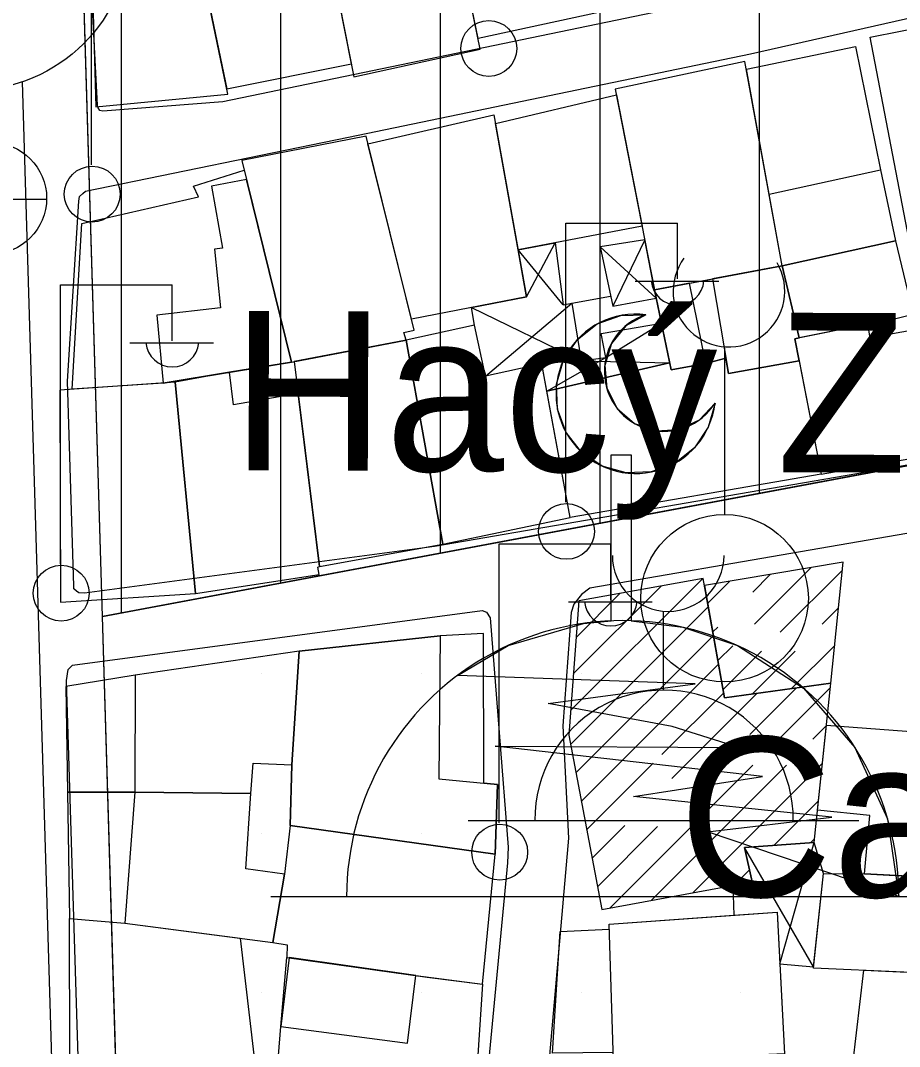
# Model space of a CAD drawing. Extents: x 417997 to 421451, y 4451742 to 4455216.
# Drawn here: x 419575.4 to 419630.5, y 4452722.7 to 4452787 of the extents above; entities that cross this region are included whole.
import ezdxf

# ---------------------------------------------------------------- set-up
doc = ezdxf.new("R2010")
doc.units = 0
for name, color, linetype in [('ADA', 7, 'Continuous'), ('ADAKENARI', 7, 'Continuous'), ('B_Dini tesis', 7, 'Continuous'), ('B_Mesken', 7, 'Continuous'), ('B_Sundurma', 7, 'Continuous'), ('B_Tarama', 7, 'Continuous'), ('B_Teras', 7, 'Continuous'), ('Default', 7, 'Continuous'), ('KALDIRIM', 7, 'Continuous'), ('KD_DAIRE', 7, 'Continuous'), ('LJ_SEMBOL', 7, 'Continuous'), ('PL_KON_MEV_350', 7, 'Continuous'), ('PL_SAY_DINI_TESIS', 7, 'Continuous'), ('S_Cami_Mescid', 7, 'Continuous'), ('S_Elektrik_Diregi', 7, 'Continuous'), ('S_Minare', 7, 'Continuous'), ('S_Rogar_Kapagi', 7, 'Continuous'), ('Sinir_Duvar_tek_tarafa_ait', 7, 'Continuous'), ('TR_DINITESIS', 7, 'Continuous'), ('TR_ORTAYOGUNKONUT', 7, 'Continuous'), ('Y_Yapi', 7, 'Continuous'), ('Yol_Sose', 7, 'Continuous')]:
    doc.layers.add(name, color=color, linetype=linetype)

# ---------------------------------------------------------------- blocks, each defined once
blk = doc.blocks.new('POINT_DISPLAY')
at = {"layer": 'Default'}
blk.add_line((0, 0), (0, 0), dxfattribs=at)

msp = doc.modelspace()

# ---------------------------------------------------------------- linework, layer by layer
at = {"layer": 'ADA'}
msp.add_line((419580.562, 4452749.662), (419637.405, 4452760.32), dxfattribs=at)
msp.add_line((419580.562, 4452749.662), (419637.405, 4452760.32), dxfattribs=at)
at = {"layer": 'ADAKENARI'}
for p, q in [((419580.562, 4452749.662), (419577.387, 4452855.396)), ((419580.562, 4452749.662), (419577.387, 4452855.396)), ((419581.871, 4452706.077), (419580.562, 4452749.662)), ((419581.871, 4452706.077), (419580.562, 4452749.662))]:
    msp.add_line(p, q, dxfattribs=at)
at = {"layer": 'B_Dini tesis'}
for points in [[(419626.229, 4452745.488), (419627.002, 4452753.068), (419618.31, 4452751.593), (419619.563, 4452744.555)], [(419610.428, 4452750.646), (419609.789, 4452742.227), (419611.86, 4452731.289), (419621.292, 4452733.029), (419620.801, 4452735.181), (419625.176, 4452735.486), (419626.229, 4452745.488), (419619.563, 4452744.555), (419618.228, 4452752.051)]]:
    msp.add_lwpolyline(points, close=True, dxfattribs=at)
at = {"layer": 'B_Mesken'}
for points in [[(419619.676, 4452789.297), (419604.107, 4452785.912), (419602.819, 4452792.194), (419601.535, 4452798.457), (419606.375, 4452799.656), (419609.266, 4452800.32), (419610.626, 4452793.413), (419618.507, 4452795.172)], [(419593.654, 4452797.091), (419596.33, 4452783.508), (419604.243, 4452785.245), (419601.477, 4452798.738)], [(419588.351, 4452782.743), (419596.17, 4452784.323), (419593.816, 4452796.267), (419585.978, 4452794.212)], [(419579.826, 4452793.341), (419580.148, 4452781.612), (419588.419, 4452782.417), (419585.978, 4452794.212)], [(419631.117, 4452773.368), (419628.692, 4452785.995), (419636.294, 4452787.492), (419638.884, 4452774.82)], [(419629.336, 4452777.669), (419630.278, 4452773.219), (419623.159, 4452771.645), (419622.346, 4452776.135), (419620.926, 4452783.983), (419627.776, 4452785.414)], [(419612.712, 4452782.722), (419615.176, 4452770.145), (419623.159, 4452771.645), (419620.839, 4452784.461)], [(419605.196, 4452780.567), (419612.781, 4452782.37), (419614.395, 4452774.129), (419606.613, 4452772.655)], [(419597.206, 4452779.308), (419605.099, 4452781.111), (419607.14, 4452769.714), (419599.937, 4452768.31)], [(419589.297, 4452778.248), (419592.411, 4452765.615), (419599.6, 4452766.982), (419599.453, 4452767.475), (419600.109, 4452767.617), (419597.088, 4452779.785)], [(419579.272, 4452774.296), (419586.581, 4452775.98), (419586.277, 4452776.639), (419589.444, 4452777.652), (419589.588, 4452777.067), (419592.411, 4452765.615), (419588.523, 4452764.98), (419584.362, 4452764.301), (419578.662, 4452763.911)], [(419624.227, 4452767.136), (419623.159, 4452771.645), (419630.278, 4452773.219), (419631.376, 4452768.589), (419628.55, 4452767.897), (419628.533, 4452767.987)], [(419616.205, 4452765.12), (419615.176, 4452770.145), (419617.353, 4452770.554), (419618.805, 4452770.827), (419623.159, 4452771.645), (419624.227, 4452767.136), (419623.958, 4452767.082), (419624.229, 4452765.69), (419619.806, 4452764.908), (419619.644, 4452765.867), (419618.376, 4452765.534)], [(419625.614, 4452758.575), (419633.259, 4452759.922), (419631.841, 4452767.707), (419628.695, 4452767.13), (419628.533, 4452767.987), (419623.958, 4452767.082)], [(419601.904, 4452754.2), (419609.878, 4452755.862), (419608.106, 4452765.508), (419604.57, 4452764.736), (419603.889, 4452767.922), (419599.6, 4452766.982)], [(419592.585, 4452765.648), (419594.169, 4452752.793), (419601.904, 4452754.2), (419599.6, 4452766.982)], [(419608.423, 4452763.782), (419616.114, 4452765.567), (419616.205, 4452765.12), (419618.376, 4452765.534), (419619.644, 4452765.867), (419619.806, 4452764.908), (419624.229, 4452765.69), (419625.614, 4452758.575), (419609.878, 4452755.862)], [(419585.128, 4452764.353), (419586.402, 4452751.102), (419594.155, 4452752.284), (419594.061, 4452752.747), (419594.169, 4452752.793), (419592.833, 4452763.634), (419588.777, 4452762.927), (419588.523, 4452764.98)], [(419577.885, 4452763.858), (419577.939, 4452750.565), (419586.402, 4452751.102), (419585.128, 4452764.353)], [(419592.898, 4452747.494), (419592.444, 4452740.362), (419592.331, 4452736.56), (419605.176, 4452734.762), (419605.318, 4452739.113), (419604.461, 4452739.198), (419604.442, 4452748.586), (419601.727, 4452748.456)], [(419582.624, 4452745.982), (419578.267, 4452745.269), (419578.381, 4452738.652), (419582.6, 4452738.645), (419589.876, 4452738.558), (419590.018, 4452740.459), (419592.444, 4452740.362), (419592.898, 4452747.494)], [(419625.95, 4452742.838), (419637.929, 4452741.944), (419637.423, 4452733.037), (419628.324, 4452733.515), (419628.654, 4452737.186), (419625.389, 4452737.517)], [(419578.381, 4452738.652), (419578.491, 4452730.721), (419581.961, 4452730.427), (419591.251, 4452729.224), (419591.967, 4452733.502), (419589.543, 4452733.826), (419589.876, 4452738.558), (419582.6, 4452738.645)], [(419592.331, 4452736.56), (419591.967, 4452733.502), (419591.251, 4452729.224), (419592.137, 4452729.06), (419592.114, 4452728.267), (419600.2, 4452727.137), (419604.378, 4452726.604), (419605.176, 4452734.762)], [(419636.448, 4452733.088), (419636.096, 4452729.417), (419636.685, 4452729.348), (419636.451, 4452727.104), (419625.128, 4452727.611), (419625.761, 4452733.548), (419628.324, 4452733.515)], [(419589.194, 4452729.49), (419590.363, 4452719.502), (419578.527, 4452721.832), (419578.491, 4452730.721), (419581.961, 4452730.427)], [(419609.245, 4452729.908), (419612.329, 4452730.044), (419612.318, 4452730.366), (419620.149, 4452730.925), (419622.85, 4452731.118), (419623.02, 4452727.867), (419623.316, 4452722.222), (419612.605, 4452721.772), (419612.587, 4452722.311), (419608.767, 4452722.272)], [(419604.378, 4452726.604), (419603.885, 4452718.965), (419591.454, 4452720.299), (419591.756, 4452723.944), (419592.114, 4452728.267), (419600.914, 4452727.046)], [(419636.451, 4452727.104), (419635.743, 4452721.132), (419627.609, 4452721.584), (419628.29, 4452727.47)]]:
    msp.add_lwpolyline(points, close=True, dxfattribs=at)
at = {"layer": 'B_Sundurma'}
for p, q in [((419614.56, 4452773.286), (419612.553, 4452769.119)), ((419609.438, 4452769.201), (419606.613, 4452772.655)), ((419607.14, 4452769.714), (419608.942, 4452773.096)), ((419611.752, 4452772.835), (419615.281, 4452769.63)), ((419604.57, 4452764.736), (419609.985, 4452769.318)), ((419603.69, 4452769.041), (419610.572, 4452765.691)), ((419612.125, 4452765.912), (419615.606, 4452768.046)), ((419608.423, 4452763.782), (419612.125, 4452765.912)), ((419610.572, 4452765.691), (419616.114, 4452765.567)), ((419625.136, 4452727.685), (419620.801, 4452735.181)), ((419623.02, 4452727.867), (419625.176, 4452735.486))]:
    msp.add_line(p, q, dxfattribs=at)
for points in [[(419614.56, 4452773.286), (419611.752, 4452772.835), (419612.553, 4452769.119), (419615.281, 4452769.63), (419615.176, 4452770.145)], [(419608.942, 4452773.096), (419609.438, 4452769.201), (419609.985, 4452769.318), (419610.572, 4452765.691), (419612.125, 4452765.912), (419611.821, 4452767.414), (419615.606, 4452768.046), (419616.114, 4452765.567), (419608.423, 4452763.782), (419608.106, 4452765.508), (419604.57, 4452764.736), (419603.889, 4452767.922), (419603.69, 4452769.041), (419607.14, 4452769.714), (419606.613, 4452772.655)], [(419620.067, 4452732.803), (419620.149, 4452730.925), (419622.85, 4452731.118), (419623.02, 4452727.867), (419625.136, 4452727.685), (419625.761, 4452733.548), (419625.176, 4452735.486), (419620.801, 4452735.181), (419621.292, 4452733.029)]]:
    msp.add_lwpolyline(points, close=True, dxfattribs=at)
at = {"layer": 'B_Tarama'}
for p, q in [((419621.435, 4452749.179), (419624.981, 4452752.725)), ((419623.051, 4452748.674), (419626.951, 4452752.574)), ((419609.905, 4452743.758), (419618.19, 4452752.044)), ((419621.325, 4452751.191), (419622.426, 4452752.291)), ((419610.079, 4452746.054), (419615.603, 4452751.578)), ((419618.506, 4452750.493), (419619.871, 4452751.858)), ((419610.254, 4452748.35), (419613.016, 4452751.112)), ((419609.901, 4452741.633), (419618.544, 4452750.276)), ((419625.685, 4452749.186), (419626.71, 4452750.212)), ((419618.826, 4452748.692), (419619.13, 4452748.996)), ((419610.239, 4452739.849), (419618.865, 4452748.476)), ((419619.147, 4452746.891), (419620.068, 4452747.812)), ((419619.468, 4452745.091), (419621.865, 4452747.488)), ((419621.296, 4452744.797), (419623.988, 4452747.49)), ((419623.762, 4452745.142), (419626.469, 4452747.85)), ((419610.577, 4452738.066), (419619.186, 4452746.675)), ((419615.627, 4452740.995), (419619.506, 4452744.874)), ((419616.245, 4452739.492), (419621.592, 4452744.839)), ((419621.137, 4452742.262), (419624.059, 4452745.184)), ((419622.577, 4452741.581), (419626.199, 4452745.203)), ((419625.092, 4452741.975), (419625.949, 4452742.832)), ((419610.914, 4452736.282), (419615.085, 4452740.453)), ((419614.982, 4452731.865), (419623.446, 4452740.329)), ((419617.529, 4452738.654), (419619.418, 4452740.543)), ((419617.583, 4452732.345), (419625.699, 4452740.461)), ((419618.217, 4452737.221), (419621.328, 4452740.332)), ((419622.671, 4452735.311), (419625.45, 4452738.09)), ((419611.252, 4452734.499), (419613.315, 4452736.561)), ((419611.59, 4452732.715), (419615.365, 4452736.49)), ((419612.381, 4452731.385), (419617.578, 4452736.582)), ((419624.951, 4452735.47), (419625.2, 4452735.719)), ((419620.185, 4452732.825), (419621.124, 4452733.765))]:
    msp.add_line(p, q, dxfattribs=at)
at = {"layer": 'B_Teras'}
for points in [[(419630.278, 4452773.219), (419623.159, 4452771.645), (419622.346, 4452776.135), (419629.336, 4452777.669)], [(419589.588, 4452777.067), (419587.409, 4452776.651), (419588.094, 4452772.758), (419587.578, 4452772.693), (419587.972, 4452769.026), (419583.978, 4452768.561), (419584.362, 4452764.301), (419592.411, 4452765.615)], [(419618.805, 4452770.827), (419619.806, 4452764.908), (419624.229, 4452765.69), (419623.958, 4452767.082), (419624.227, 4452767.136), (419623.159, 4452771.645)], [(419618.376, 4452765.534), (419617.353, 4452770.554), (419615.176, 4452770.145), (419616.205, 4452765.12)], [(419592.898, 4452747.494), (419601.727, 4452748.456), (419601.651, 4452739.476), (419605.318, 4452739.113), (419605.176, 4452734.762), (419592.331, 4452736.56), (419592.444, 4452740.362)], [(419582.624, 4452745.982), (419582.6, 4452738.645), (419589.876, 4452738.558), (419590.018, 4452740.459), (419592.444, 4452740.362), (419592.898, 4452747.494)], [(419582.6, 4452738.645), (419581.961, 4452730.427), (419591.251, 4452729.224), (419591.967, 4452733.502), (419589.543, 4452733.826), (419589.876, 4452738.558)], [(419612.605, 4452721.772), (419612.318, 4452730.366), (419622.85, 4452731.118), (419623.316, 4452722.222)], [(419591.756, 4452723.944), (419599.687, 4452722.903), (419600.2, 4452727.137), (419592.269, 4452728.269)]]:
    msp.add_lwpolyline(points, close=True, dxfattribs=at)
at = {"layer": 'KALDIRIM'}
msp.add_line((419577.855, 4452706.538), (419575.554, 4452783.193), dxfattribs=at)
msp.add_line((419577.855, 4452706.538), (419575.554, 4452783.193), dxfattribs=at)
at = {"layer": 'KD_DAIRE'}
msp.add_circle((419572.311, 4452792.652), 10, dxfattribs=at)
msp.add_circle((419572.311, 4452792.652), 10, dxfattribs=at)
at = {"layer": 'LJ_SEMBOL'}
msp.add_line((419637.786, 4452732.083), (419591.125, 4452732.081), dxfattribs=at)
msp.add_line((419637.786, 4452732.083), (419591.125, 4452732.081), dxfattribs=at)
for points in [[(419618.962, 4452763.045), (419618.538, 4452761.536), (419617.668, 4452760.233), (419616.438, 4452759.263), (419614.967, 4452758.722), (419613.401, 4452758.662), (419611.894, 4452759.09), (419610.593, 4452759.963), (419609.626, 4452761.197), (419609.089, 4452762.669), (419609.033, 4452764.235), (419609.465, 4452765.741), (419610.343, 4452767.04), (419611.579, 4452768.003), (419613.052, 4452768.536), (419614.618, 4452768.588), (419613.365, 4452767.894), (419612.463, 4452766.78), (419612.045, 4452765.41), (419612.171, 4452763.983), (419612.823, 4452762.707), (419613.906, 4452761.769), (419615.262, 4452761.306), (419616.692, 4452761.384), (419617.989, 4452761.994)], [(419618.962, 4452763.045), (419618.538, 4452761.536), (419617.668, 4452760.233), (419616.438, 4452759.263), (419614.967, 4452758.722), (419613.401, 4452758.662), (419611.894, 4452759.09), (419610.593, 4452759.963), (419609.626, 4452761.197), (419609.089, 4452762.669), (419609.033, 4452764.235), (419609.465, 4452765.741), (419610.343, 4452767.04), (419611.579, 4452768.003), (419613.052, 4452768.536), (419614.618, 4452768.588), (419613.365, 4452767.894), (419612.463, 4452766.78), (419612.045, 4452765.41), (419612.171, 4452763.983), (419612.823, 4452762.707), (419613.906, 4452761.769), (419615.262, 4452761.306), (419616.692, 4452761.384), (419617.989, 4452761.994)], [(419630.482, 4452732.095), (419618.499, 4452736.148), (419626.286, 4452737.064), (419613.852, 4452738.373), (419621.938, 4452739.632), (419605.189, 4452741.519), (419620.444, 4452741.441), (419616.274, 4452742.758), (419608.492, 4452744.193), (419617.713, 4452745.441), (419602.823, 4452745.963), (419605.986, 4452747.837), (419610.713, 4452749.225), (419612.457, 4452749.386), (419612.457, 4452759.805), (419613.707, 4452759.805), (419613.707, 4452749.393), (419616.95, 4452748.984), (419620.365, 4452747.837), (419624.509, 4452745.174), (419627.734, 4452741.451), (419629.781, 4452736.971)], [(419630.482, 4452732.095), (419618.499, 4452736.148), (419626.286, 4452737.064), (419613.852, 4452738.373), (419621.938, 4452739.632), (419605.189, 4452741.519), (419620.444, 4452741.441), (419616.274, 4452742.758), (419608.492, 4452744.193), (419617.713, 4452745.441), (419602.823, 4452745.963), (419605.986, 4452747.837), (419610.713, 4452749.225), (419612.457, 4452749.386), (419612.457, 4452759.805), (419613.707, 4452759.805), (419613.707, 4452749.393), (419616.95, 4452748.984), (419620.365, 4452747.837), (419624.509, 4452745.174), (419627.734, 4452741.451), (419629.781, 4452736.971)]]:
    msp.add_lwpolyline(points, close=True, dxfattribs=at)
for centre, radius, start, end in [((419613.996, 4452763.626), 5, 82.8556, 353.32194), ((419613.996, 4452763.626), 5, 82.8556, 353.32194), ((419615.775, 4452765.02), 3.75, 107.96713, 328.21041), ((419615.775, 4452765.02), 3.75, 107.96713, 328.21041), ((419613.175, 4452732.095), 17.306, 359.96699, 180), ((419613.175, 4452732.095), 17.306, 359.96699, 180)]:
    msp.add_arc(centre, radius, start, end, dxfattribs=at)
at = {"layer": 'PL_KON_MEV_350'}
msp.add_lwpolyline([(419796.331, 4452996.105), (419805.412, 4452988.482), (419786.294, 4452689.029), (419775.978, 4452676.538), (419568.876, 4452622.815), (419561.752, 4452629.972), (419581.871, 4452706.077), (419635.792, 4452719.454), (419637.405, 4452760.32), (419700.317, 4452851.73), (419754.087, 4452844.74), (419741.182, 4452876.464), (419703.543, 4452885.605), (419700.317, 4452851.73), (419637.405, 4452760.32), (419580.562, 4452749.662), (419577.387, 4452855.396), (419570.344, 4452931.114), (419579.136, 4452943.428)], close=True, dxfattribs=at)
at = {"layer": 'PL_SAY_DINI_TESIS'}
msp.add_lwpolyline([(419580.562, 4452749.662), (419637.405, 4452760.32), (419635.792, 4452719.454), (419581.871, 4452706.077)], close=True, dxfattribs=at)
msp.add_lwpolyline([(419580.562, 4452749.662), (419637.405, 4452760.32), (419635.792, 4452719.454), (419581.871, 4452706.077)], close=True, dxfattribs=at)
at = {"layer": 'S_Cami_Mescid'}
for p, q in [((419615.731, 4452745.043), (419615.731, 4452749.994)), ((419603.481, 4452736.869), (419627.981, 4452736.869))]:
    msp.add_line(p, q, dxfattribs=at)
for centre, radius, start, end in [((419616.025, 4452753.482), 3.5, 180, 0), ((419615.769, 4452736.946), 8.097, 359.45576, 180.54424)]:
    msp.add_arc(centre, radius, start, end, dxfattribs=at)
at = {"layer": 'S_Elektrik_Diregi'}
for p, q in [((419579.888, 4452777.982), (419579.888, 4452795.483)), ((419609.612, 4452756.832), (419609.612, 4452774.332)), ((419609.612, 4452774.332), (419616.612, 4452774.332)), ((419616.612, 4452770.832), (419616.612, 4452774.332)), ((419613.952, 4452770.692), (419619.202, 4452770.692)), ((419577.945, 4452752.956), (419577.945, 4452770.456)), ((419577.945, 4452770.456), (419584.945, 4452770.456)), ((419584.945, 4452766.956), (419584.945, 4452770.456)), ((419582.285, 4452766.816), (419587.535, 4452766.816)), ((419605.429, 4452736.712), (419605.429, 4452754.212)), ((419605.429, 4452754.212), (419612.429, 4452754.212)), ((419612.429, 4452750.712), (419612.429, 4452754.212)), ((419609.769, 4452750.572), (419615.019, 4452750.572))]:
    msp.add_line(p, q, dxfattribs=at)
for centre in [(419604.779, 4452785.283), (419579.924, 4452776.147), (419609.648, 4452754.997), (419577.981, 4452751.121), (419605.465, 4452734.876)]:
    msp.add_circle(centre, 1.75, dxfattribs=at)
for centre in [(419616.613, 4452770.845), (419584.946, 4452766.969), (419612.43, 4452750.725)]:
    msp.add_arc(centre, 1.658, 184.83843, 355.14641, dxfattribs=at)
at = {"layer": 'S_Minare'}
msp.add_line((419619.561, 4452766.574), (419619.561, 4452756.052), dxfattribs=at)
msp.add_circle((419619.561, 4452750.802), 5.25, dxfattribs=at)
msp.add_arc((419619.833, 4452770.064), 3.5, 143.60214, 30.48893, dxfattribs=at)
at = {"layer": 'S_Rogar_Kapagi'}
msp.add_line((419570.049, 4452775.823), (419577.049, 4452775.823), dxfattribs=at)
msp.add_circle((419573.566, 4452775.887), 3.5, dxfattribs=at)
at = {"layer": 'Sinir_Duvar_tek_tarafa_ait'}
msp.add_lwpolyline([(419609.985, 4452769.318), (419612.416, 4452769.756)], dxfattribs=at)
at = {"layer": 'TR_ORTAYOGUNKONUT'}
for p, q in [((419611.752, 4452755.51), (419611.752, 4452951.339)), ((419611.752, 4452755.51), (419611.752, 4452951.339)), ((419601.752, 4452753.635), (419601.752, 4452948.913)), ((419601.752, 4452753.635), (419601.752, 4452948.913)), ((419591.752, 4452751.76), (419591.752, 4452946.488)), ((419591.752, 4452751.76), (419591.752, 4452946.488)), ((419581.752, 4452749.885), (419581.752, 4452944.063)), ((419581.752, 4452749.885), (419581.752, 4452944.063)), ((419621.752, 4452757.385), (419621.752, 4452869.196)), ((419621.752, 4452757.385), (419621.752, 4452869.196))]:
    msp.add_line(p, q, dxfattribs=at)
at = {"layer": 'Yol_Sose'}
for points in [[(419670.465, 4452799.794), (419649.067, 4452794.861), (419619.795, 4452788.511), (419588.117, 4452781.942), (419580.594, 4452781.341), (419580.398, 4452781.402), (419580.292, 4452781.553), (419580.248, 4452781.735), (419579.665, 4452793.069), (419579.665, 4452793.235), (419579.726, 4452793.371), (419580.121, 4452793.612), (419593.373, 4452797.009), (419610.457, 4452801.621), (419650.818, 4452812.022), (419663.965, 4452815.525), (419664.525, 4452815.781), (419664.738, 4452816.007), (419664.799, 4452816.113), (419666.555, 4452820.792), (419668.556, 4452844.693)], [(419684.493, 4452768.094), (419679.181, 4452767.862), (419675.853, 4452767.463), (419668.955, 4452766.455), (419657.291, 4452764.19), (419641.828, 4452761.015), (419617.154, 4452756.762), (419601.376, 4452754.055), (419579.443, 4452751.123), (419579.08, 4452751.139), (419578.929, 4452751.246), (419578.779, 4452751.397), (419578.764, 4452751.563), (419578.384, 4452764.428), (419579.086, 4452775.704), (419579.133, 4452776.006), (419579.345, 4452776.187), (419579.512, 4452776.337), (419595.988, 4452779.721), (419621.194, 4452784.955), (419651.622, 4452791.835), (419684.818, 4452798.641)], [(419634.811, 4452706.26), (419639.942, 4452754.727), (419639.945, 4452755.456), (419639.696, 4452756.094), (419639.651, 4452756.208), (419639.377, 4452756.254), (419638.739, 4452756.211), (419611.116, 4452751.426), (419610.59, 4452751.041), (419610.11, 4452750.428), (419609.948, 4452749.904), (419609.423, 4452742.801), (419609.787, 4452735.763), (419607.821, 4452713.292)]]:
    msp.add_lwpolyline(points, dxfattribs=at)
msp.add_lwpolyline([(419575.745, 4452690.295), (419577.318, 4452696.426), (419577.804, 4452698.409), (419579.356, 4452711.931), (419578.304, 4452745.647), (419578.42, 4452746.331), (419578.695, 4452746.604), (419604.37, 4452750.042), (419604.644, 4452749.927), (419604.871, 4452749.584), (419605.988, 4452735.188), (419605.961, 4452734.207), (419603.951, 4452713.137), (419598.302, 4452662.401), (419597.888, 4452661.422), (419597.453, 4452661.081), (419597.339, 4452660.944), (419575.968, 4452661.029), (419570.787, 4452661.728), (419569.83, 4452662.347), (419569.557, 4452662.599), (419569.514, 4452663.329), (419573.939, 4452682.704)], close=True, dxfattribs=at)

# ---------------------------------------------------------------- block references
at = {"layer": 'TR_DINITESIS', "xscale": 0.1, "yscale": 0.10000000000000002}
for p in [(419620.562, 4452756.077), (419620.562, 4452756.077), (419590.562, 4452746.077), (419590.562, 4452746.077), (419600.562, 4452746.077), (419600.562, 4452746.077), (419610.562, 4452746.077), (419610.562, 4452746.077), (419620.562, 4452746.077), (419620.562, 4452746.077), (419590.562, 4452736.077), (419590.562, 4452736.077), (419600.562, 4452736.077), (419600.562, 4452736.077), (419610.562, 4452736.077), (419610.562, 4452736.077), (419620.562, 4452736.077), (419620.562, 4452736.077), (419590.562, 4452726.077), (419590.562, 4452726.077), (419600.562, 4452726.077), (419600.562, 4452726.077), (419610.562, 4452726.077), (419610.562, 4452726.077), (419620.562, 4452726.077), (419620.562, 4452726.077)]:
    msp.add_blockref('POINT_DISPLAY', p, dxfattribs=at)

# ---------------------------------------------------------------- texts
at = {"layer": 'Y_Yapi'}
for s, p in [('Hacý Zeynep', (419588.63, 4452758.823)), ('Camii', (419616.658, 4452732.11))]:
    msp.add_text(s, height=10, rotation=359.81153, dxfattribs=at).set_placement(p)

doc.saveas('drawing.dxf')
